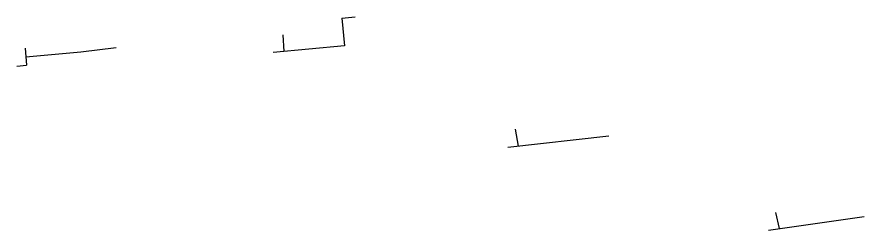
# Model space of a CAD drawing. Extents: x -642943 to -623314, y -1138561 to -1113539.
# Drawn here: x -641138.7 to -640821.1, y -1114463.3 to -1114383.5 of the extents above; entities that cross this region are included whole.
import ezdxf

# ---------------------------------------------------------------- set-up
doc = ezdxf.new("R2010")
doc.units = 0
doc.layers.add('horkovod zrušený', color=7, linetype='Continuous')

msp = doc.modelspace()

# ---------------------------------------------------------------- linework, layer by layer
at = {"layer": 'horkovod zrušený'}
for p, q in [((-641016.84, -1114384.02), (-641011.86, -1114383.51)), ((-641038.96, -1114390.22), (-641038.63, -1114396.39)), ((-641135.64, -1114395.22), (-641135.08, -1114401.53)), ((-640951.87, -1114425.59), (-640950.81, -1114431.85)), ((-640954.69, -1114432.28), (-640916.86, -1114428.06)), ((-640856.98, -1114463.31), (-640821.12, -1114458.27)), ((-640854.36, -1114456.73), (-640852.92, -1114462.74))]:
    msp.add_line(p, q, dxfattribs=at)
for points in [[(-641016.84, -1114384.02), (-641015.94, -1114394.38), (-641042.58, -1114396.85)], [(-641101.54, -1114395.06), (-641114.7, -1114396.64), (-641135.34, -1114398.55)], [(-641138.7, -1114401.92), (-641135.07, -1114401.53)]]:
    msp.add_lwpolyline(points, dxfattribs=at)

doc.saveas('drawing.dxf')
